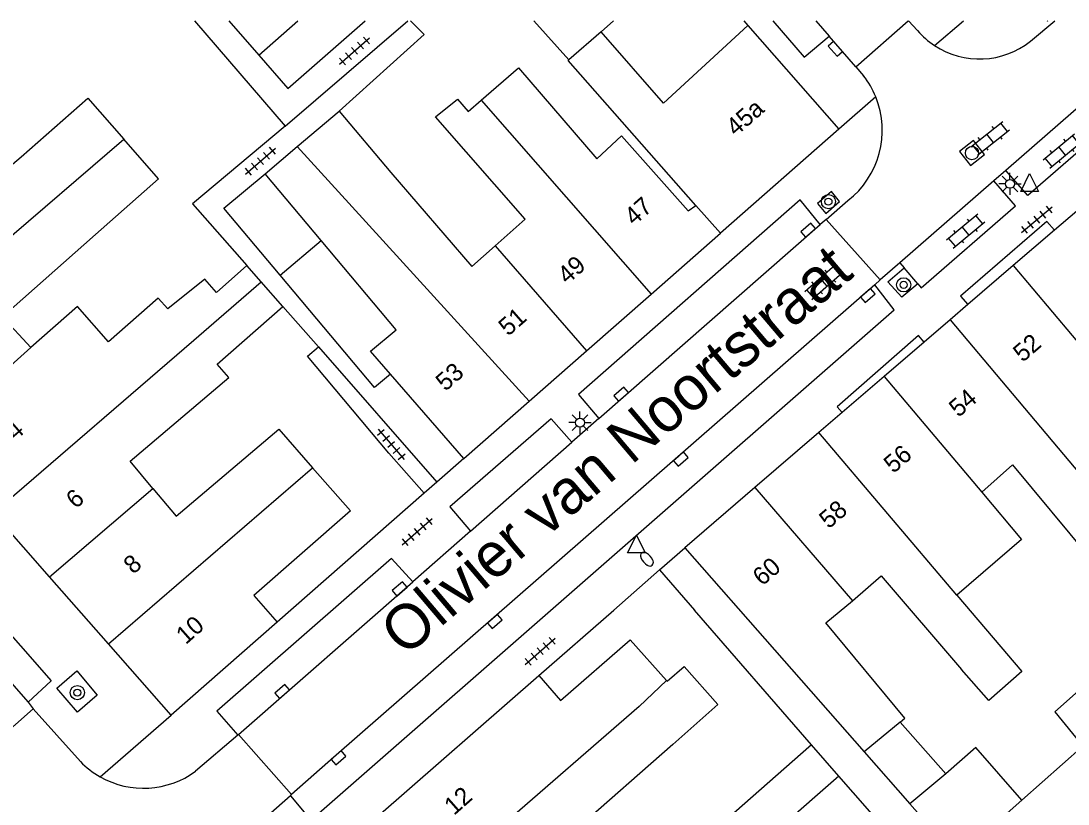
# Model space of a CAD drawing. Extents: x 132994 to 136000, y 393499 to 395512.
# Drawn here: x 133856.7 to 133915.7, y 395455.9 to 395500 of the extents above; entities that cross this region are included whole.
import ezdxf

# ---------------------------------------------------------------- set-up
doc = ezdxf.new("R2010")
doc.units = 0
for name, color, linetype in [('gg-afsc-erfafscheiding', 7, 'Continuous'), ('gg-afsc-muur', 7, 'Continuous'), ('gg-anno-huisnummerreeks BGT', 7, 'Continuous'), ('gg-anno-openbare ruimte label', 7, 'Continuous'), ('gg-bbg-gedigitaliseerde bebouwing', 7, 'Continuous'), ('gg-bbg-gedigitaliseerde bijgebouw', 7, 'Continuous'), ('gg-bbg-hoofdgebouw', 7, 'Continuous'), ('gg-bbg-luifel en loopbrug', 7, 'Continuous'), ('gg-bbg-tussenscheiding', 7, 'Continuous'), ('gg-knt-verharding', 7, 'Continuous'), ('gg-knt-verharding nz', 7, 'Continuous'), ('gt-grn-weggrens', 7, 'Continuous'), ('gt-symb-boom', 7, 'Continuous'), ('gt-symb-brandkraan', 7, 'Continuous'), ('gt-symb-klinker verharding', 7, 'Continuous'), ('gt-symb-kolk', 7, 'Continuous'), ('gt-symb-lichtmast', 7, 'Continuous'), ('gt-symb-rioolschacht', 7, 'Continuous'), ('gt-symb-tegel verharding', 7, 'Continuous'), ('gt-symb-waterafsluiter', 7, 'Continuous')]:
    doc.layers.add(name, color=color, linetype=linetype)

# ---------------------------------------------------------------- blocks, each defined once
blk = doc.blocks.new('gt0-KL1')
at = {"layer": 'gt-symb-klinker verharding'}
for p, q in [((-1.15, 0.3), (1.15, 0.3)), ((-1, -0.3), (-1, 0.3)), ((-0.5, 0.3), (-0.5, 0.45)), ((0, -0.3), (0, 0.3)), ((0.5, 0.3), (0.5, 0.45)), ((1, -0.3), (1, 0.3)), ((-1.15, -0.3), (1.15, -0.3)), ((-0.5, -0.45), (-0.5, -0.3)), ((0.5, -0.45), (0.5, -0.3))]:
    blk.add_line(p, q, dxfattribs=at)
blk = doc.blocks.new('gt0-RS')
at = {"layer": 'gt-symb-rioolschacht'}
blk.add_lwpolyline([(-0.5, -0.5), (0.5, -0.5), (0.5, 0.5), (-0.5, 0.5)], close=True, dxfattribs=at)
blk.add_circle((0, 0), 0.375, dxfattribs=at)
blk = doc.blocks.new('gt0-LMAST')
at = {"layer": 'gt-symb-lichtmast'}
for p, q in [((-0.005, 0.246), (-0.005, 0.621)), ((-0.182, 0.173), (-0.447, 0.438)), ((0.172, 0.173), (0.437, 0.438)), ((-0.255, -0.004), (-0.63, -0.004)), ((-0.182, -0.181), (-0.447, -0.446)), ((-0.005, -0.254), (-0.005, -0.629)), ((0.437, -0.446), (0.172, -0.181)), ((0.245, -0.004), (0.62, -0.004))]:
    blk.add_line(p, q, dxfattribs=at)
blk.add_circle((-0.005, -0.004), 0.25, dxfattribs=at)
blk = doc.blocks.new('gt0-KOLK')
at = {"layer": 'gt-symb-kolk'}
blk.add_lwpolyline([(0, 0), (0.375, 0), (0.375, 0.4), (-0.375, 0.4), (-0.375, 0), (0, 0)], dxfattribs=at)
blk = doc.blocks.new('gt0-BOOM')
at = {"layer": 'gt-symb-boom'}
for radius in [0.4, 0.2]:
    blk.add_circle((0, 0), radius, dxfattribs=at)
blk = doc.blocks.new('gt0-TEG1')
at = {"layer": 'gt-symb-tegel verharding'}
for p, q in [((-1.125, 0), (1.125, 0)), ((-0.9, -0.25), (-0.9, 0.25)), ((-0.45, -0.25), (-0.45, 0.25)), ((0, -0.25), (0, 0.25)), ((0.45, -0.25), (0.45, 0.25)), ((0.9, -0.25), (0.9, 0.25))]:
    blk.add_line(p, q, dxfattribs=at)
blk = doc.blocks.new('gt0-WAFSL')
at = {"layer": 'gt-symb-waterafsluiter'}
for p, q in [((-0.5, -0.333), (0, 0.667)), ((0, 0.667), (0.5, -0.333)), ((0.5, -0.333), (-0.5, -0.333))]:
    blk.add_line(p, q, dxfattribs=at)
blk = doc.blocks.new('gt0-BR')
at = {"layer": 'gt-symb-brandkraan'}
for centre, radius, start, end in [((-0.244, 0), 0.206, 107.56694, 252.43307), ((0.599, -2.664), 3, 106.89205, 107.56694), ((0, -0.691), 0.938, 73.10799, 106.89205), ((-0.599, -2.664), 3, 72.43309, 73.10799), ((0.244, 0), 0.206, 287.56695, 72.43309), ((0.599, 2.664), 3, 252.43307, 253.10797), ((0, 0.691), 0.938, 253.10797, 286.89206), ((-0.599, 2.664), 3, 286.89206, 287.56695)]:
    blk.add_arc(centre, radius, start, end, dxfattribs=at)

msp = doc.modelspace()

# ---------------------------------------------------------------- linework, layer by layer
at = {"layer": 'gg-afsc-erfafscheiding'}
for p, q in [((133866.488, 395500), (133871.595, 395494.082)), ((133868.431, 395500), (133870.107, 395498.078)), ((133871.595, 395494.082), (133878.499, 395500)), ((133871.461, 395483.936), (133873.47, 395481.649)), ((133873.47, 395481.649), (133880.149, 395474.044)), ((133881.66, 395475.37), (133880.149, 395474.044)), ((133880.149, 395474.044), (133879.427, 395473.411)), ((133892.687, 395469.106), (133894.11, 395470.35)), ((133885.888, 395463.163), (133890.101, 395466.84)), ((133901.238, 395459.251), (133894.653, 395466.841)), ((133916.518, 395459.177), (133913.096, 395456.141))]:
    msp.add_line(p, q, dxfattribs=at)
for points in [[(133878.662, 395500), (133879.42, 395499.246), (133874.643, 395494.918)], [(133871.595, 395494.082), (133866.388, 395489.71), (133869.442, 395486.234)], [(133877.539, 395480.124), (133876.635, 395479.363), (133871.317, 395485.686)], [(133877.443, 395475.669), (133872.851, 395481.129), (133873.47, 395481.649)]]:
    msp.add_lwpolyline(points, dxfattribs=at)
at = {"layer": 'gg-afsc-muur'}
for p, q in [((133897.431, 395500), (133897.65, 395499.75)), ((133879.427, 395473.411), (133877.443, 395475.669)), ((133879.427, 395473.411), (133871.15, 395466.15)), ((133890.101, 395466.84), (133892.687, 395469.106)), ((133892.687, 395469.106), (133894.653, 395466.841))]:
    msp.add_line(p, q, dxfattribs=at)
at = {"layer": 'gg-bbg-gedigitaliseerde bebouwing'}
for p, q in [((133872.283, 395492.933), (133874.643, 395494.918)), ((133874.643, 395494.918), (133877.548, 395491.464)), ((133870.465, 395491.403), (133872.283, 395492.933)), ((133873.634, 395487.635), (133870.465, 395491.403)), ((133870.255, 395485.309), (133869.442, 395486.234)), ((133871.461, 395483.936), (133870.255, 395485.309)), ((133873.142, 395474.851), (133875.27, 395472.42)), ((133894.11, 395470.35), (133904.215, 395458.863)), ((133906.23, 395460.538), (133904.215, 395458.863)), ((133901.238, 395459.251), (133896.86, 395455.399)), ((133902.786, 395457.491), (133901.238, 395459.251)), ((133906.103, 395453.72), (133902.786, 395457.491))]:
    msp.add_line(p, q, dxfattribs=at)
for points in [[(133897.65, 395499.75), (133892.902, 395495.372), (133889.396, 395499.392)], [(133894.726, 395489.618), (133887.545, 395497.777), (133887.582, 395497.81)], [(133882.642, 395495.546), (133884.734, 395497.363), (133889.146, 395492.247), (133890.548, 395493.532), (133894.304, 395489.319), (133894.726, 395489.618)], [(133850.195, 395489.77), (133851.643, 395488.058), (133856.726, 395492.343), (133860.481, 395495.645), (133862.508, 395493.34)], [(133883.424, 395487.339), (133885.116, 395488.844), (133880.074, 395494.612), (133881.313, 395495.6)], [(133881.313, 395495.6), (133881.911, 395494.911), (133882.642, 395495.546)], [(133857.277, 395481.61), (133855.677, 395483.343), (133860.91, 395487.98), (133864.469, 395491.11), (133862.508, 395493.34)], [(133877.548, 395491.464), (133882.112, 395486.173), (133883.424, 395487.339)], [(133876.414, 395481.421), (133877.854, 395482.618), (133873.634, 395487.635)], [(133869.442, 395486.234), (133867.725, 395484.724), (133867.071, 395485.467), (133864.992, 395483.793), (133864.438, 395484.395), (133861.654, 395481.933), (133859.905, 395483.921), (133857.277, 395481.61)], [(133864.15, 395473.687), (133862.862, 395475.218), (133868.421, 395479.931), (133867.761, 395480.682), (133871.461, 395483.936)], [(133864.15, 395473.687), (133865.459, 395472.133), (133871.248, 395477.015), (133873.142, 395474.851)], [(133910.832, 395473.476), (133912.56, 395475.014), (133916.897, 395469.797), (133918.934, 395471.424)], [(133910.832, 395473.476), (133913.079, 395470.818), (133909.428, 395467.684)], [(133903.546, 395467.351), (133905.173, 395468.763), (133909.686, 395463.496)], [(133906.23, 395460.538), (133906.506, 395460.749), (133902.043, 395466.116), (133903.546, 395467.351)], [(133909.428, 395467.684), (133913.091, 395463.376), (133911.23, 395461.74), (133909.686, 395463.496)], [(133893.076, 395462.867), (133893.109, 395462.829), (133894.078, 395463.671), (133895.975, 395461.514), (133893.432, 395459.277)], [(133893.432, 395459.277), (133888.004, 395454.502), (133889.187, 395453.157)]]:
    msp.add_lwpolyline(points, dxfattribs=at)
at = {"layer": 'gg-bbg-gedigitaliseerde bijgebouw'}
for p, q in [((133870.107, 395498.078), (133872.311, 395500)), ((133885.601, 395500), (133887.582, 395497.81)), ((133889.396, 395499.392), (133890.09, 395500)), ((133908.803, 395457.612), (133906.789, 395455.937))]:
    msp.add_line(p, q, dxfattribs=at)
for points in [[(133870.107, 395498.078), (133871.744, 395496.201), (133876.102, 395500)], [(133918.606, 395464.353), (133914.945, 395461.104), (133916.518, 395459.177)], [(133913.096, 395456.141), (133910.493, 395459.099), (133908.803, 395457.612)], [(133906.789, 395455.937), (133909.453, 395452.909), (133913.096, 395456.141)]]:
    msp.add_lwpolyline(points, dxfattribs=at)
at = {"layer": 'gg-bbg-hoofdgebouw'}
for p, q in [((133897.65, 395499.75), (133902.78, 395493.9)), ((133902.78, 395493.9), (133896.113, 395488.05)), ((133916.18, 395489.294), (133914.929, 395488.22)), ((133892.205, 395484.621), (133896.113, 395488.05)), ((133914.929, 395488.22), (133912.607, 395486.227)), ((133912.607, 395486.227), (133910.049, 395484.032)), ((133888.578, 395481.439), (133892.205, 395484.621)), ((133910.049, 395484.032), (133909.057, 395483.18)), ((133909.057, 395483.18), (133907.593, 395481.923)), ((133907.593, 395481.923), (133905.331, 395479.982)), ((133877.539, 395480.124), (133876.414, 395481.421)), ((133885.342, 395478.6), (133888.578, 395481.439)), ((133881.66, 395475.37), (133877.539, 395480.124)), ((133905.331, 395479.982), (133902.974, 395477.959)), ((133881.66, 395475.37), (133885.342, 395478.6)), ((133902.974, 395477.959), (133901.656, 395476.827)), ((133901.656, 395476.827), (133898.059, 395473.74)), ((133898.059, 395473.74), (133894.11, 395470.35)), ((133858.327, 395468.711), (133855.166, 395472.305)), ((133861.645, 395464.938), (133858.327, 395468.711)), ((133871.15, 395466.15), (133865.17, 395460.93)), ((133865.17, 395460.93), (133861.645, 395464.938)), ((133876.82, 395455.24), (133885.888, 395463.163))]:
    msp.add_line(p, q, dxfattribs=at)
for points in [[(133875.27, 395472.42), (133869.83, 395467.66), (133871.15, 395466.15)], [(133885.888, 395463.163), (133887.099, 395461.755), (133891.028, 395465.166), (133893.076, 395462.867)]]:
    msp.add_lwpolyline(points, dxfattribs=at)
at = {"layer": 'gg-bbg-luifel en loopbrug'}
for p, q in [((133871.317, 395485.686), (133873.634, 395487.635)), ((133908.803, 395457.612), (133906.23, 395460.538)), ((133904.215, 395458.863), (133906.789, 395455.937))]:
    msp.add_line(p, q, dxfattribs=at)
msp.add_lwpolyline([(133871.317, 395485.686), (133868.148, 395489.454), (133870.465, 395491.403)], dxfattribs=at)
at = {"layer": 'gg-bbg-tussenscheiding'}
for p, q in [((133889.396, 395499.392), (133887.582, 395497.81)), ((133882.642, 395495.546), (133892.205, 395484.621)), ((133847.773, 395480.711), (133862.508, 395493.34)), ((133875.379, 395489.535), (133872.283, 395492.933)), ((133875.379, 395489.535), (133885.342, 395478.6)), ((133894.726, 395489.618), (133896.113, 395488.05)), ((133883.424, 395487.339), (133888.578, 395481.439)), ((133912.607, 395486.227), (133917.992, 395479.827)), ((133866.459, 395482.037), (133870.255, 395485.309)), ((133909.057, 395483.18), (133918.934, 395471.424)), ((133851.502, 395476.471), (133857.277, 395481.61)), ((133855.166, 395472.305), (133866.459, 395482.037)), ((133905.331, 395479.982), (133910.832, 395473.476)), ((133909.428, 395467.684), (133901.656, 395476.827)), ((133861.645, 395464.938), (133873.142, 395474.851)), ((133858.327, 395468.711), (133864.15, 395473.687)), ((133898.059, 395473.74), (133903.546, 395467.351)), ((133891.537, 395461.411), (133893.076, 395462.867)), ((133891.537, 395461.411), (133880.114, 395451.496)), ((133902.786, 395457.491), (133886.976, 395443.697))]:
    msp.add_line(p, q, dxfattribs=at)
at = {"layer": 'gg-knt-verharding'}
for p, q in [((133903.738, 395497.423), (133906.681, 395500)), ((133906.708, 395500), (133907.216, 395499.458)), ((133913.574, 395498.858), (133914.941, 395500)), ((133903.738, 395497.423), (133902.235, 395499.144)), ((133903.738, 395497.423), (133904.175, 395496.918)), ((133916.732, 395495.539), (133912.193, 395491.586)), ((133912.193, 395491.586), (133911.512, 395490.994)), ((133911.512, 395490.994), (133906.219, 395486.385)), ((133902.069, 395488.825), (133903.29, 395489.886)), ((133902.069, 395488.825), (133901.728, 395488.548)), ((133905.116, 395485.424), (133902.069, 395488.825)), ((133906.219, 395486.385), (133905.116, 395485.424)), ((133906.219, 395486.385), (133906.458, 395486.111)), ((133907.233, 395485.2), (133906.458, 395486.111)), ((133904.802, 395485.153), (133905.116, 395485.424)), ((133889.274, 395477.623), (133887.742, 395476.287)), ((133882.044, 395471.284), (133878.786, 395468.426)), ((133857.13, 395461.653), (133857.397, 395461.285)), ((133857.397, 395461.285), (133854.325, 395458.567)), ((133860.065, 395458.314), (133857.397, 395461.285)), ((133868.924, 395459.796), (133866.553, 395457.769)), ((133868.924, 395459.796), (133868.962, 395459.836)), ((133871.963, 395456.455), (133868.962, 395459.836)), ((133871.893, 395456.385), (133868.467, 395453.385)), ((133871.893, 395456.385), (133871.963, 395456.455))]:
    msp.add_line(p, q, dxfattribs=at)
for points in [[(133899.069, 395500), (133900.828, 395497.969), (133902.235, 395499.144)], [(133914.513, 395500), (133914.529, 395499.982), (133914.551, 395500)], [(133916.732, 395495.539), (133917.97, 395494.118), (133913.419, 395490.178), (133912.193, 395491.586)], [(133907.233, 395485.2), (133907.424, 395484.976), (133912.73, 395489.595), (133911.512, 395490.994)], [(133902.829, 395489.841), (133902.373, 395490.405), (133901.574, 395489.731), (133902.046, 395489.16), (133902.829, 395489.841)], [(133901.728, 395488.548), (133900.611, 395489.925), (133888.119, 395478.981), (133889.274, 395477.623)], [(133914.929, 395488.22), (133914.506, 395488.713), (133909.638, 395484.51), (133910.049, 395484.032)], [(133907.233, 395485.2), (133906.335, 395484.447), (133905.548, 395485.312), (133906.458, 395486.111)], [(133871.893, 395456.385), (133873.05, 395455.012), (133905.901, 395483.741), (133904.802, 395485.153)], [(133907.593, 395481.923), (133907.272, 395482.297), (133902.692, 395478.288), (133902.974, 395477.959)], [(133887.742, 395476.287), (133886.582, 395477.608), (133880.871, 395472.655), (133882.044, 395471.284)], [(133849.634, 395472.853), (133858.417, 395462.852), (133857.13, 395461.653)], [(133878.786, 395468.426), (133877.594, 395469.749), (133867.752, 395461.145), (133868.924, 395459.796)], [(133859.856, 395463.41), (133861.017, 395462.054), (133859.907, 395461.089), (133858.731, 395462.44), (133859.856, 395463.41)]]:
    msp.add_lwpolyline(points, dxfattribs=at)
for centre, radius, start, end in [((133910.708, 395502.473), 4.614, 220.80704, 236.60863), ((133910.708, 395502.473), 4.613, 236.6101, 308.41133), ((133900.23, 395493.856), 4.994, 21.98097, 37.81863), ((133900.214, 395493.844), 5.013, 307.84786, 22.03416), ((133863.636, 395461.791), 4.984, 224.2302, 240.53873), ((133863.622, 395461.775), 4.964, 240.5945, 306.18597)]:
    msp.add_arc(centre, radius, start, end, dxfattribs=at)
at = {"layer": 'gg-knt-verharding nz'}
for p, q in [((133901.487, 395500), (133902.235, 395499.144)), ((133828.196, 395494.539), (133857.13, 395461.653)), ((133889.274, 395477.623), (133901.728, 395488.548)), ((133882.044, 395471.284), (133887.742, 395476.287)), ((133868.962, 395459.836), (133878.786, 395468.426))]:
    msp.add_line(p, q, dxfattribs=at)
msp.add_lwpolyline([(133904.802, 395485.153), (133874.464, 395458.679), (133871.963, 395456.455)], dxfattribs=at)
at = {"layer": 'gt-grn-weggrens'}
for p, q in [((133908.169, 395498.621), (133909.799, 395500)), ((133904.861, 395495.725), (133902.78, 395493.9)), ((133861.185, 395457.451), (133865.17, 395460.93))]:
    msp.add_line(p, q, dxfattribs=at)

# ---------------------------------------------------------------- block references
at = {"layer": 'gt-symb-boom'}
for p in [(133902.197, 395489.828), (133906.432, 395485.147), (133859.894, 395462.192)]:
    msp.add_blockref('gt0-BOOM', p, dxfattribs=at)
at = {"layer": 'gt-symb-brandkraan', "rotation": 131.06735632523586}
msp.add_blockref('gt0-BR', (133891.973, 395469.708), dxfattribs=at)
at = {"layer": 'gt-symb-klinker verharding'}
for p, rotation in [((133911.307, 395493.395), 38.46294706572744), ((133915.362, 395492.685), 39.56350868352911), ((133909.924, 395488.182), 39.56350868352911), ((133901.935, 395485.305), 41.30991847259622)]:
    msp.add_blockref('gt0-KL1', p, dxfattribs=dict(at, rotation=rotation))
at = {"layer": 'gt-symb-kolk'}
for p, rotation in [((133902.737, 395498.567), 131.3099184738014), ((133901.194, 395488.076), 41.22904927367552), ((133904.276, 395484.693), -138.85180488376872), ((133890.659, 395478.843), 41.39080239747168), ((133893.747, 395475.49), -138.85180488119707), ((133878.179, 395467.877), 41.06735632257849), ((133883.269, 395466.346), -138.85180488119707), ((133871.558, 395462.11), 41.22904927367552), ((133874.464, 395458.679), -138.93264367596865)]:
    msp.add_blockref('gt0-KOLK', p, dxfattribs=dict(at, rotation=rotation))
at = {"layer": 'gt-symb-lichtmast'}
for p in [(133912.427, 395490.833), (133888.206, 395477.394)]:
    msp.add_blockref('gt0-LMAST', p, dxfattribs=at)
at = {"layer": 'gt-symb-rioolschacht', "rotation": 38.46294706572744}
msp.add_blockref('gt0-RS', (133910.282, 395492.564), dxfattribs=at)
at = {"layer": 'gt-symb-tegel verharding'}
for p, rotation in [((133875.506, 395498.314), 41.11052185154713), ((133870.211, 395492.108), 41.06735632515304), ((133913.939, 395488.813), 39.563508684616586), ((133877.574, 395476.162), -49.58523463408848), ((133879.04, 395471.247), 41.3099184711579), ((133885.957, 395464.517), 41.30991847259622)]:
    msp.add_blockref('gt0-TEG1', p, dxfattribs=dict(at, rotation=rotation))
at = {"layer": 'gt-symb-waterafsluiter'}
for p in [(133913.527, 395490.74), (133891.382, 395470.394)]:
    msp.add_blockref('gt0-WAFSL', p, dxfattribs=at)

# ---------------------------------------------------------------- texts
at = {"layer": 'gg-anno-huisnummerreeks BGT'}
for s, rotation, p in [('45a', 41.3, (133896.979, 395493.466)), ('47', 41.3, (133891.25, 395488.439)), ('49', 41.2, (133887.485, 395485.137)), ('51', 41.2, (133884.161, 395482.221)), ('52', 40.6, (133913.134, 395480.749)), ('53', 41.2, (133880.622, 395479.116)), ('54', 40.6, (133909.521, 395477.648)), ('4', 41.3, (133856.415, 395476.353)), ('56', 40.6, (133905.849, 395474.495)), ('6', 41.3, (133859.803, 395472.501)), ('58', 40.6, (133902.212, 395471.374)), ('8', 41.3, (133863.043, 395468.817)), ('60', 40.6, (133898.467, 395468.159)), ('10', 41.3, (133866.001, 395464.864)), ('12', 41.4, (133881.106, 395455.247))]:
    msp.add_text(s, height=1, rotation=rotation, dxfattribs=at).set_placement(p)
at = {"layer": 'gg-anno-openbare ruimte label'}
msp.add_text('Olivier van Noortstraat', height=2.5, rotation=40.3, dxfattribs=at).set_placement((133878.343, 395464.158))

doc.saveas('drawing.dxf')
